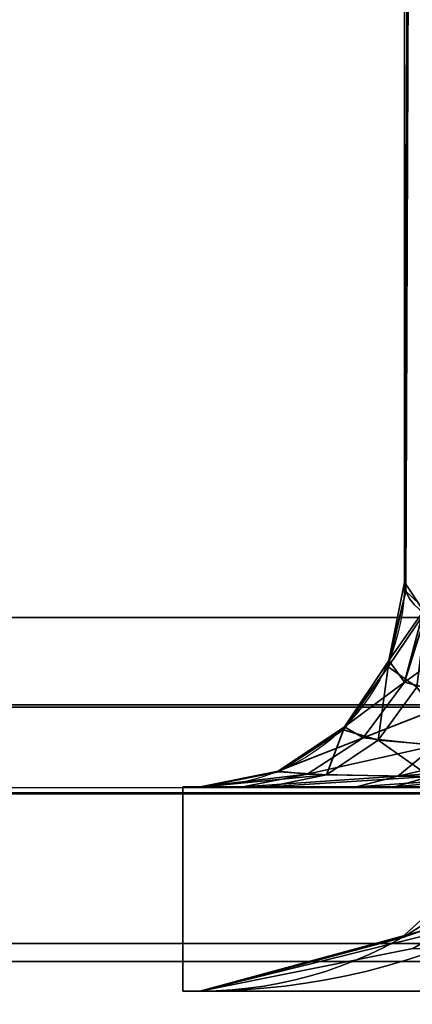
# Model space of a CAD drawing. Header units: millimetres. Extents: x -527 to 5177, y -116 to 161.
# Tile 653 of 1056: x 2547.04 to 2548.39, y -27.55 to -24.17. Entities that reach past the tile are written whole.
import ezdxf

# ---------------------------------------------------------------- set-up
doc = ezdxf.new("R2010")
doc.units = ezdxf.units.MM
doc.layers.add('151', color=7, linetype='Continuous', true_color=0xffffff)

# ---------------------------------------------------------------- blocks, each defined once
blk = doc.blocks.new('UG_SURFACE_214')
at = {"layer": '151', "color": 252, "linetype": 'Continuous', "lineweight": 35}
for points in [[(2520, -9.3, 2075.2499), (2520, -26.22, 2075.2499), (3480, -26.22, 2075.2499), (3480, -9.3, 2075.2499)], [(2521.5001, -9.3, 2073.75), (3478.4999, -9.3, 2073.75), (3478.4999, -26.22, 2073.75), (2521.5001, -26.22, 2073.75)], [(3480, -26.22, 2075.2499), (2520, -26.22, 2075.2499), (2520.0591, -26.8209, 2075.1908)], [(3479.9409, -26.8209, 2075.1908), (3480, -26.22, 2075.2499), (2520.0591, -26.8209, 2075.1908)], [(2521.5304, -26.5282, 2073.7197), (2521.5001, -26.22, 2073.75), (3478.4999, -26.22, 2073.75)], [(2521.5304, -26.5282, 2073.7197), (3478.4999, -26.22, 2073.75), (3478.4696, -26.5282, 2073.7197)], [(3478.4696, -26.5282, 2073.7197), (3478.3797, -26.8246, 2073.6296), (2521.6203, -26.8246, 2073.6296), (2521.5304, -26.5282, 2073.7197)], [(2520.0591, -26.8209, 2075.1908), (2520.2343, -27.3987, 2075.0155), (3479.7657, -27.3987, 2075.0155), (3479.9409, -26.8209, 2075.1908)], [(3478.0371, -27.3372, 2073.2872), (2521.9629, -27.3372, 2073.2872), (2521.6203, -26.8246, 2073.6296), (3478.3797, -26.8246, 2073.6296)], [(3477.5248, -27.6797, 2072.7746), (2522.4752, -27.6797, 2072.7746), (2521.9629, -27.3372, 2073.2872), (3478.0371, -27.3372, 2073.2872)], [(3479.7657, -27.3987, 2075.0155), (2520.2343, -27.3987, 2075.0155), (2520.9022, -28.3979, 2074.348), (3479.0978, -28.3979, 2074.348)]]:
    blk.add_3dface(points, dxfattribs=at)
blk = doc.blocks.new('UG_SURFACE_282')
at = {"layer": '151', "color": 252, "linetype": 'Continuous', "lineweight": 35}
for points in [[(2548.4173, -13.0015, 1158.7507), (2548.4142, -13.0066, 1158.7371), (2548.3589, -26.1, 1163.3767)], [(2548.3589, -26.1, 1163.3767), (2548.4242, -26.1977, 1163.7101), (2548.4173, -13.0015, 1158.7507)], [(2548.4142, -13.0066, 1158.7371), (2548.3589, -13.0999, 1158.489), (2548.3589, -26.1, 1163.3767)], [(2548.4142, -13.0066, 1011.2629), (2548.3644, -26.1308, 1006.5181), (2548.3589, -26.1, 1006.6233)], [(2548.3589, -26.1, 1006.6233), (2548.3589, -13.0999, 1011.511), (2548.4142, -13.0066, 1011.2629)], [(2548.4142, -13.0066, 1011.2629), (2548.4333, -26.1962, 1006.295), (2548.3644, -26.1308, 1006.5181)], [(2548.3589, -26.1, 1006.6233), (2548.3589, -26.1, 1163.3767), (2548.3589, -13.0999, 1158.489), (2548.3589, -13.0999, 1011.511)], [(2548.4242, -26.1977, 1163.7101), (2548.3589, -26.1, 1163.3767), (2548.3057, -26.3679, 1163.3767)], [(2548.3057, -26.3679, 1006.6233), (2548.3057, -26.3679, 1163.3767), (2548.3589, -26.1, 1163.3767), (2548.3589, -26.1, 1006.6233)], [(2548.3057, -26.3679, 1006.6233), (2548.3589, -26.1, 1006.6233), (2548.3644, -26.1308, 1006.5181)], [(2548.3031, -26.3891, 1006.5109), (2548.3644, -26.1308, 1006.5181), (2548.4333, -26.1962, 1006.295)], [(2548.3644, -26.1308, 1006.5181), (2548.3031, -26.3891, 1006.5109), (2548.3057, -26.3679, 1006.6233)], [(2548.4018, -26.4594, 1006.1147), (2548.3031, -26.3891, 1006.5109), (2548.4333, -26.1962, 1006.295)], [(2548.3057, -26.3679, 1163.3767), (2548.3594, -26.4423, 1163.7856), (2548.4242, -26.1977, 1163.7101)], [(2548.3594, -26.4423, 1163.7856), (2548.4324, -26.2098, 1163.7515), (2548.4242, -26.1977, 1163.7101)], [(2548.5902, -26.278, 1163.9841), (2548.4324, -26.2098, 1163.7515), (2548.3594, -26.4423, 1163.7856)], [(2548.3594, -26.4423, 1163.7856), (2548.5649, -26.497, 1164.1113), (2548.5902, -26.278, 1163.9841)], [(2548.3594, -26.4423, 1163.7856), (2548.3057, -26.3679, 1163.3767), (2548.1539, -26.595, 1163.3767)], [(2548.1539, -26.595, 1006.6233), (2548.1539, -26.595, 1163.3767), (2548.3057, -26.3679, 1163.3767), (2548.3057, -26.3679, 1006.6233)], [(2548.1539, -26.595, 1006.6233), (2548.3057, -26.3679, 1006.6233), (2548.3031, -26.3891, 1006.5109)], [(2548.2688, -26.6409, 1006.0325), (2548.1505, -26.6058, 1006.4929), (2548.3031, -26.3891, 1006.5109)], [(2548.3031, -26.3891, 1006.5109), (2548.1505, -26.6058, 1006.4929), (2548.1539, -26.595, 1006.6233)], [(2548.3031, -26.3891, 1006.5109), (2548.4018, -26.4594, 1006.1147), (2548.2688, -26.6409, 1006.0325)], [(2548.1539, -26.595, 1163.3767), (2548.2178, -26.6324, 1163.8515), (2548.3594, -26.4423, 1163.7856)], [(2548.5649, -26.497, 1164.1113), (2548.3594, -26.4423, 1163.7856), (2548.2178, -26.6324, 1163.8515)], [(2548.5537, -26.6643, 1005.695), (2548.2688, -26.6409, 1006.0325), (2548.4018, -26.4594, 1006.1147)], [(2548.2178, -26.6324, 1163.8515), (2548.4648, -26.6593, 1164.2305), (2548.5649, -26.497, 1164.1113)], [(2548.2178, -26.6324, 1163.8515), (2548.1539, -26.595, 1163.3767), (2547.9269, -26.7467, 1163.3767)], [(2547.9269, -26.7467, 1006.6233), (2547.9269, -26.7467, 1163.3767), (2548.1539, -26.595, 1163.3767), (2548.1539, -26.595, 1006.6233)], [(2547.9269, -26.7467, 1006.6233), (2548.1539, -26.595, 1006.6233), (2548.1505, -26.6058, 1006.4929)], [(2548.1505, -26.6058, 1006.4929), (2547.929, -26.7496, 1006.4666), (2547.9269, -26.7467, 1006.6233)], [(2548.0917, -26.759, 1005.9229), (2547.929, -26.7496, 1006.4666), (2548.1505, -26.6058, 1006.4929)], [(2548.1505, -26.6058, 1006.4929), (2548.2688, -26.6409, 1006.0325), (2548.0917, -26.759, 1005.9229)], [(2547.9269, -26.7467, 1163.3767), (2548.0254, -26.7568, 1163.9413), (2548.2178, -26.6324, 1163.8515)], [(2548.4648, -26.6593, 1164.2305), (2548.2178, -26.6324, 1163.8515), (2548.0254, -26.7568, 1163.9413)], [(2548.4459, -26.7652, 1005.531), (2548.0917, -26.759, 1005.9229), (2548.2688, -26.6409, 1006.0325)], [(2548.2688, -26.6409, 1006.0325), (2548.5537, -26.6643, 1005.695), (2548.4459, -26.7652, 1005.531)], [(2548.0254, -26.7568, 1163.9413), (2548.337, -26.7639, 1164.3829), (2548.4648, -26.6593, 1164.2305)], [(2548.7366, -26.6713, 1164.4089), (2548.4648, -26.6593, 1164.2305), (2548.337, -26.7639, 1164.3829)], [(2548.337, -26.7639, 1164.3829), (2548.6915, -26.7352, 1164.529), (2548.7366, -26.6713, 1164.4089)], [(2548.337, -26.7639, 1164.3829), (2548.6689, -26.767, 1164.5888), (2548.6915, -26.7352, 1164.529)], [(2548.0254, -26.7568, 1163.9413), (2547.9269, -26.7467, 1163.3767), (2547.6589, -26.8, 1163.3767)], [(2547.6589, -26.8, 1006.6233), (2547.6589, -26.8, 1163.3767), (2547.9269, -26.7467, 1163.3767), (2547.9269, -26.7467, 1006.6233)], [(2547.6589, -26.8, 1006.6233), (2547.9269, -26.7467, 1006.6233), (2547.929, -26.7496, 1006.4666)], [(2547.929, -26.7496, 1006.4666), (2547.6699, -26.8, 1006.436), (2547.6589, -26.8, 1006.6233)], [(2547.6589, -26.8, 1163.3767), (2547.8058, -26.8, 1164.0437), (2548.0254, -26.7568, 1163.9413)], [(2547.6699, -26.8, 1006.436), (2547.929, -26.7496, 1006.4666), (2548.0917, -26.759, 1005.9229)], [(2548.0917, -26.759, 1005.9229), (2547.8909, -26.8, 1005.7988), (2547.6699, -26.8, 1006.436)], [(2548.337, -26.7639, 1164.3829), (2548.0254, -26.7568, 1163.9413), (2547.8058, -26.8, 1164.0437)], [(2547.8058, -26.8, 1164.0437), (2548.1942, -26.8, 1164.5529), (2548.337, -26.7639, 1164.3829)], [(2547.8909, -26.8, 1005.7988), (2548.0917, -26.759, 1005.9229), (2548.4459, -26.7652, 1005.531)], [(2548.4459, -26.7652, 1005.531), (2548.3265, -26.8, 1005.3487), (2547.8909, -26.8, 1005.7988)], [(2548.6689, -26.767, 1164.5888), (2548.337, -26.7639, 1164.3829), (2548.1942, -26.8, 1164.5529)], [(2548.1942, -26.8, 1164.5529), (2548.5942, -26.8, 1164.7875), (2548.6689, -26.767, 1164.5888)], [(2548.3265, -26.8, 1005.3487), (2548.4459, -26.7652, 1005.531), (2548.6689, -26.767, 1005.4111)], [(2548.6689, -26.767, 1005.4111), (2548.5942, -26.8, 1005.2124), (2548.3265, -26.8, 1005.3487)], [(2547.6, -26.8, 980), (2547.6, -26.8, 1165), (2547.6589, -26.8, 1006.6233)], [(2547.6589, -26.8, 1006.6233), (2547.6699, -26.8, 1006.436), (2547.6, -26.8, 980)], [(2547.6699, -26.8, 1006.436), (2547.8909, -26.8, 1005.7988), (2547.6, -26.8, 980)], [(2547.6, -26.8, 1165), (2547.6589, -26.8, 1163.3767), (2547.6589, -26.8, 1006.6233)], [(2547.6, -26.8, 1165), (2549, -26.8, 1165), (2548.5942, -26.8, 1164.7875)], [(2547.6, -26.8, 980), (2548.3265, -26.8, 1005.3487), (2548.5942, -26.8, 1005.2124)], [(2547.6, -26.8, 1165), (2547.8058, -26.8, 1164.0437), (2547.6589, -26.8, 1163.3767)], [(2548.5942, -26.8, 1164.7875), (2548.1942, -26.8, 1164.5529), (2547.6, -26.8, 1165)], [(2547.6, -26.8, 980), (2547.8909, -26.8, 1005.7988), (2548.3265, -26.8, 1005.3487)], [(2548.1942, -26.8, 1164.5529), (2547.8058, -26.8, 1164.0437), (2547.6, -26.8, 1165)], [(2548.5942, -26.8, 1005.2124), (2568.0201, -26.8, 997.9088), (2568.0201, -26.8, 980), (2547.6, -26.8, 980)], [(2547.6, -27.5, 1165), (2547.6, -26.8, 1165), (2547.6, -26.8, 980), (2547.6, -27.5, 980)], [(2547.6, -27.5, 1165), (2549, -27.5, 1165), (2549, -26.8, 1165), (2547.6, -26.8, 1165)], [(2568.0201, -27.5, 980), (2547.6, -27.5, 980), (2547.6, -26.8, 980), (2568.0201, -26.8, 980)], [(2548.4152, -27.2951, 1163.8317), (2548.3496, -27.3178, 1163.7186), (2548.6257, -27.0649, 1163.4319)], [(2548.3496, -27.3178, 1006.2814), (2548.6257, -27.0649, 1163.4319), (2548.3496, -27.3178, 1163.7186)], [(2548.3496, -27.3178, 1006.2814), (2548.6257, -27.0649, 1006.5682), (2548.6257, -27.0649, 1163.4319)], [(2548.6257, -27.0649, 1006.5682), (2548.3496, -27.3178, 1006.2814), (2548.4152, -27.2951, 1006.1682)], [(2548.4152, -27.2951, 1163.8317), (2547.6589, -27.5, 1164.436), (2548.1853, -27.3611, 1163.8892)], [(2548.388, -27.3547, 1164.1217), (2547.6589, -27.5, 1164.436), (2548.4905, -27.2951, 1163.9408)], [(2547.6589, -27.5, 1164.436), (2548.4152, -27.2951, 1163.8317), (2548.4905, -27.2951, 1163.9408)], [(2548.4905, -27.2951, 1006.0592), (2547.6589, -27.5, 1005.5641), (2548.388, -27.3547, 1005.8782)], [(2548.1853, -27.3611, 1006.1108), (2547.6589, -27.5, 1005.5641), (2548.4152, -27.2951, 1006.1682)], [(2547.6589, -27.5, 1005.5641), (2548.4905, -27.2951, 1006.0592), (2548.4152, -27.2951, 1006.1682)], [(2548.1853, -27.3611, 1163.8892), (2548.3496, -27.3178, 1163.7186), (2548.4152, -27.2951, 1163.8317)], [(2548.4152, -27.2951, 1006.1682), (2548.3496, -27.3178, 1006.2814), (2548.1853, -27.3611, 1006.1108)], [(2548.3496, -27.3178, 1163.7186), (2548.1853, -27.3611, 1006.1108), (2548.3496, -27.3178, 1006.2814)], [(2548.3496, -27.3178, 1163.7186), (2548.1853, -27.3611, 1163.8892), (2548.1853, -27.3611, 1006.1108)], [(2568.0201, -27.5, 1172.0912), (2547.6589, -27.5, 1164.436), (2548.388, -27.3547, 1164.1217)], [(2548.388, -27.3547, 1005.8782), (2547.6589, -27.5, 1005.5641), (2568.0201, -27.5, 997.9088)], [(2548.1853, -27.3611, 1006.1108), (2548.1853, -27.3611, 1163.8892), (2547.6589, -27.5, 1164.436), (2547.6589, -27.5, 1005.5641)], [(2547.6, -27.5, 1165), (2547.6, -27.5, 980), (2547.6589, -27.5, 1005.5641), (2547.6589, -27.5, 1164.436)], [(2547.6, -27.5, 980), (2568.0201, -27.5, 980), (2568.0201, -27.5, 997.9088), (2547.6589, -27.5, 1005.5641)], [(2547.6589, -27.5, 1164.436), (2549, -27.5, 1165), (2547.6, -27.5, 1165)], [(2549, -27.5, 1165), (2547.6589, -27.5, 1164.436), (2568.0201, -27.5, 1172.0912)]]:
    blk.add_3dface(points, dxfattribs=at)
blk = doc.blocks.new('UG_SURFACE_285')
at = {"layer": '151', "color": 252, "linetype": 'Continuous', "lineweight": 35}
for points in [[(2548.4173, -13.0015, 1158.7507), (2548.4142, -13.0066, 1158.7371), (2548.3589, -26.1, 1163.3767)], [(2548.3589, -26.1, 1163.3767), (2548.4242, -26.1977, 1163.7101), (2548.4173, -13.0015, 1158.7507)], [(2548.4142, -13.0066, 1158.7371), (2548.3589, -13.0999, 1158.489), (2548.3589, -26.1, 1163.3767)], [(2548.4142, -13.0066, 1011.2629), (2548.3644, -26.1308, 1006.5181), (2548.3589, -26.1, 1006.6233)], [(2548.3589, -26.1, 1006.6233), (2548.3589, -13.0999, 1011.511), (2548.4142, -13.0066, 1011.2629)], [(2548.4142, -13.0066, 1011.2629), (2548.4333, -26.1962, 1006.295), (2548.3644, -26.1308, 1006.5181)], [(2548.3589, -26.1, 1006.6233), (2548.3589, -26.1, 1163.3767), (2548.3589, -13.0999, 1158.489), (2548.3589, -13.0999, 1011.511)], [(2548.4242, -26.1977, 1163.7101), (2548.3589, -26.1, 1163.3767), (2548.3057, -26.3679, 1163.3767)], [(2548.3057, -26.3679, 1006.6233), (2548.3057, -26.3679, 1163.3767), (2548.3589, -26.1, 1163.3767), (2548.3589, -26.1, 1006.6233)], [(2548.3057, -26.3679, 1006.6233), (2548.3589, -26.1, 1006.6233), (2548.3644, -26.1308, 1006.5181)], [(2548.3031, -26.3891, 1006.5109), (2548.3644, -26.1308, 1006.5181), (2548.4333, -26.1962, 1006.295)], [(2548.3644, -26.1308, 1006.5181), (2548.3031, -26.3891, 1006.5109), (2548.3057, -26.3679, 1006.6233)], [(2548.4018, -26.4594, 1006.1147), (2548.3031, -26.3891, 1006.5109), (2548.4333, -26.1962, 1006.295)], [(2548.3057, -26.3679, 1163.3767), (2548.3594, -26.4423, 1163.7856), (2548.4242, -26.1977, 1163.7101)], [(2548.3594, -26.4423, 1163.7856), (2548.4324, -26.2098, 1163.7515), (2548.4242, -26.1977, 1163.7101)], [(2548.5902, -26.278, 1163.9841), (2548.4324, -26.2098, 1163.7515), (2548.3594, -26.4423, 1163.7856)], [(2548.3594, -26.4423, 1163.7856), (2548.5649, -26.497, 1164.1113), (2548.5902, -26.278, 1163.9841)], [(2548.3594, -26.4423, 1163.7856), (2548.3057, -26.3679, 1163.3767), (2548.1539, -26.595, 1163.3767)], [(2548.1539, -26.595, 1006.6233), (2548.1539, -26.595, 1163.3767), (2548.3057, -26.3679, 1163.3767), (2548.3057, -26.3679, 1006.6233)], [(2548.1539, -26.595, 1006.6233), (2548.3057, -26.3679, 1006.6233), (2548.3031, -26.3891, 1006.5109)], [(2548.2688, -26.6409, 1006.0325), (2548.1505, -26.6058, 1006.4929), (2548.3031, -26.3891, 1006.5109)], [(2548.3031, -26.3891, 1006.5109), (2548.1505, -26.6058, 1006.4929), (2548.1539, -26.595, 1006.6233)], [(2548.3031, -26.3891, 1006.5109), (2548.4018, -26.4594, 1006.1147), (2548.2688, -26.6409, 1006.0325)], [(2548.1539, -26.595, 1163.3767), (2548.2178, -26.6324, 1163.8515), (2548.3594, -26.4423, 1163.7856)], [(2548.5649, -26.497, 1164.1113), (2548.3594, -26.4423, 1163.7856), (2548.2178, -26.6324, 1163.8515)], [(2548.5537, -26.6643, 1005.695), (2548.2688, -26.6409, 1006.0325), (2548.4018, -26.4594, 1006.1147)], [(2548.2178, -26.6324, 1163.8515), (2548.4648, -26.6593, 1164.2305), (2548.5649, -26.497, 1164.1113)], [(2548.2178, -26.6324, 1163.8515), (2548.1539, -26.595, 1163.3767), (2547.9269, -26.7467, 1163.3767)], [(2547.9269, -26.7467, 1006.6233), (2547.9269, -26.7467, 1163.3767), (2548.1539, -26.595, 1163.3767), (2548.1539, -26.595, 1006.6233)], [(2547.9269, -26.7467, 1006.6233), (2548.1539, -26.595, 1006.6233), (2548.1505, -26.6058, 1006.4929)], [(2548.1505, -26.6058, 1006.4929), (2547.929, -26.7496, 1006.4666), (2547.9269, -26.7467, 1006.6233)], [(2548.0917, -26.759, 1005.9229), (2547.929, -26.7496, 1006.4666), (2548.1505, -26.6058, 1006.4929)], [(2548.1505, -26.6058, 1006.4929), (2548.2688, -26.6409, 1006.0325), (2548.0917, -26.759, 1005.9229)], [(2547.9269, -26.7467, 1163.3767), (2548.0254, -26.7568, 1163.9413), (2548.2178, -26.6324, 1163.8515)], [(2548.4648, -26.6593, 1164.2305), (2548.2178, -26.6324, 1163.8515), (2548.0254, -26.7568, 1163.9413)], [(2548.4459, -26.7652, 1005.531), (2548.0917, -26.759, 1005.9229), (2548.2688, -26.6409, 1006.0325)], [(2548.2688, -26.6409, 1006.0325), (2548.5537, -26.6643, 1005.695), (2548.4459, -26.7652, 1005.531)], [(2548.0254, -26.7568, 1163.9413), (2548.337, -26.7639, 1164.3829), (2548.4648, -26.6593, 1164.2305)], [(2548.7366, -26.6713, 1164.4089), (2548.4648, -26.6593, 1164.2305), (2548.337, -26.7639, 1164.3829)], [(2548.337, -26.7639, 1164.3829), (2548.6915, -26.7352, 1164.529), (2548.7366, -26.6713, 1164.4089)], [(2548.337, -26.7639, 1164.3829), (2548.6689, -26.767, 1164.5888), (2548.6915, -26.7352, 1164.529)], [(2548.0254, -26.7568, 1163.9413), (2547.9269, -26.7467, 1163.3767), (2547.6589, -26.8, 1163.3767)], [(2547.6589, -26.8, 1006.6233), (2547.6589, -26.8, 1163.3767), (2547.9269, -26.7467, 1163.3767), (2547.9269, -26.7467, 1006.6233)], [(2547.6589, -26.8, 1006.6233), (2547.9269, -26.7467, 1006.6233), (2547.929, -26.7496, 1006.4666)], [(2547.929, -26.7496, 1006.4666), (2547.6699, -26.8, 1006.436), (2547.6589, -26.8, 1006.6233)], [(2547.6589, -26.8, 1163.3767), (2547.8058, -26.8, 1164.0437), (2548.0254, -26.7568, 1163.9413)], [(2547.6699, -26.8, 1006.436), (2547.929, -26.7496, 1006.4666), (2548.0917, -26.759, 1005.9229)], [(2548.0917, -26.759, 1005.9229), (2547.8909, -26.8, 1005.7988), (2547.6699, -26.8, 1006.436)], [(2548.337, -26.7639, 1164.3829), (2548.0254, -26.7568, 1163.9413), (2547.8058, -26.8, 1164.0437)], [(2547.8058, -26.8, 1164.0437), (2548.1942, -26.8, 1164.5529), (2548.337, -26.7639, 1164.3829)], [(2547.8909, -26.8, 1005.7988), (2548.0917, -26.759, 1005.9229), (2548.4459, -26.7652, 1005.531)], [(2548.4459, -26.7652, 1005.531), (2548.3265, -26.8, 1005.3487), (2547.8909, -26.8, 1005.7988)], [(2548.6689, -26.767, 1164.5888), (2548.337, -26.7639, 1164.3829), (2548.1942, -26.8, 1164.5529)], [(2548.1942, -26.8, 1164.5529), (2548.5942, -26.8, 1164.7875), (2548.6689, -26.767, 1164.5888)], [(2548.3265, -26.8, 1005.3487), (2548.4459, -26.7652, 1005.531), (2548.6689, -26.767, 1005.4111)], [(2548.6689, -26.767, 1005.4111), (2548.5942, -26.8, 1005.2124), (2548.3265, -26.8, 1005.3487)], [(2547.6, -26.8, 980), (2547.6, -26.8, 1165), (2547.6589, -26.8, 1006.6233)], [(2547.6589, -26.8, 1006.6233), (2547.6699, -26.8, 1006.436), (2547.6, -26.8, 980)], [(2547.6699, -26.8, 1006.436), (2547.8909, -26.8, 1005.7988), (2547.6, -26.8, 980)], [(2547.6, -26.8, 1165), (2547.6589, -26.8, 1163.3767), (2547.6589, -26.8, 1006.6233)], [(2547.6, -26.8, 1165), (2549, -26.8, 1165), (2548.5942, -26.8, 1164.7875)], [(2547.6, -26.8, 980), (2548.3265, -26.8, 1005.3487), (2548.5942, -26.8, 1005.2124)], [(2547.6, -26.8, 1165), (2547.8058, -26.8, 1164.0437), (2547.6589, -26.8, 1163.3767)], [(2548.5942, -26.8, 1164.7875), (2548.1942, -26.8, 1164.5529), (2547.6, -26.8, 1165)], [(2547.6, -26.8, 980), (2547.8909, -26.8, 1005.7988), (2548.3265, -26.8, 1005.3487)], [(2548.1942, -26.8, 1164.5529), (2547.8058, -26.8, 1164.0437), (2547.6, -26.8, 1165)], [(2548.5942, -26.8, 1005.2124), (2568.0201, -26.8, 997.9088), (2568.0201, -26.8, 980), (2547.6, -26.8, 980)], [(2547.6, -27.5, 1165), (2547.6, -26.8, 1165), (2547.6, -26.8, 980), (2547.6, -27.5, 980)], [(2547.6, -27.5, 1165), (2549, -27.5, 1165), (2549, -26.8, 1165), (2547.6, -26.8, 1165)], [(2568.0201, -27.5, 980), (2547.6, -27.5, 980), (2547.6, -26.8, 980), (2568.0201, -26.8, 980)], [(2548.4152, -27.2951, 1163.8317), (2548.3496, -27.3178, 1163.7186), (2548.6257, -27.0649, 1163.4319)], [(2548.3496, -27.3178, 1006.2814), (2548.6257, -27.0649, 1163.4319), (2548.3496, -27.3178, 1163.7186)], [(2548.3496, -27.3178, 1006.2814), (2548.6257, -27.0649, 1006.5682), (2548.6257, -27.0649, 1163.4319)], [(2548.6257, -27.0649, 1006.5682), (2548.3496, -27.3178, 1006.2814), (2548.4152, -27.2951, 1006.1682)], [(2548.4152, -27.2951, 1163.8317), (2547.6589, -27.5, 1164.436), (2548.1853, -27.3611, 1163.8892)], [(2548.388, -27.3547, 1164.1217), (2547.6589, -27.5, 1164.436), (2548.4905, -27.2951, 1163.9408)], [(2547.6589, -27.5, 1164.436), (2548.4152, -27.2951, 1163.8317), (2548.4905, -27.2951, 1163.9408)], [(2548.4905, -27.2951, 1006.0592), (2547.6589, -27.5, 1005.5641), (2548.388, -27.3547, 1005.8782)], [(2548.1853, -27.3611, 1006.1108), (2547.6589, -27.5, 1005.5641), (2548.4152, -27.2951, 1006.1682)], [(2547.6589, -27.5, 1005.5641), (2548.4905, -27.2951, 1006.0592), (2548.4152, -27.2951, 1006.1682)], [(2548.1853, -27.3611, 1163.8892), (2548.3496, -27.3178, 1163.7186), (2548.4152, -27.2951, 1163.8317)], [(2548.4152, -27.2951, 1006.1682), (2548.3496, -27.3178, 1006.2814), (2548.1853, -27.3611, 1006.1108)], [(2548.3496, -27.3178, 1163.7186), (2548.1853, -27.3611, 1006.1108), (2548.3496, -27.3178, 1006.2814)], [(2548.3496, -27.3178, 1163.7186), (2548.1853, -27.3611, 1163.8892), (2548.1853, -27.3611, 1006.1108)], [(2568.0201, -27.5, 1172.0912), (2547.6589, -27.5, 1164.436), (2548.388, -27.3547, 1164.1217)], [(2548.388, -27.3547, 1005.8782), (2547.6589, -27.5, 1005.5641), (2568.0201, -27.5, 997.9088)], [(2548.1853, -27.3611, 1006.1108), (2548.1853, -27.3611, 1163.8892), (2547.6589, -27.5, 1164.436), (2547.6589, -27.5, 1005.5641)], [(2547.6, -27.5, 1165), (2547.6, -27.5, 980), (2547.6589, -27.5, 1005.5641), (2547.6589, -27.5, 1164.436)], [(2547.6, -27.5, 980), (2568.0201, -27.5, 980), (2568.0201, -27.5, 997.9088), (2547.6589, -27.5, 1005.5641)], [(2547.6589, -27.5, 1164.436), (2549, -27.5, 1165), (2547.6, -27.5, 1165)], [(2549, -27.5, 1165), (2547.6589, -27.5, 1164.436), (2568.0201, -27.5, 1172.0912)]]:
    blk.add_3dface(points, dxfattribs=at)

msp = doc.modelspace()

# ---------------------------------------------------------------- linework, layer by layer
at = {"layer": '151', "color": 251, "linetype": 'Continuous', "lineweight": -3, "true_color": 0x636466}
for p, q in [((2548.359, -13.0999, 1158.489), (2548.359, -26.1, 1163.3767)), ((2548.359, -13.0999, 1011.511), (2548.359, -26.1, 1006.6233)), ((2548.359, -13.0999, 1011.511), (2548.359, -26.1, 1006.6233)), ((2548.359, -13.0999, 1158.489), (2548.359, -26.1, 1163.3767)), ((2548.359, -26.1, 1006.6233), (2548.359, -26.1, 1163.3767)), ((2548.359, -26.1, 1006.6233), (2548.359, -26.1, 1163.3767)), ((3480, -26.22, 2075.25), (2520, -26.22, 2075.25)), ((3478.5, -26.22, 2073.75), (2521.5, -26.22, 2073.75)), ((2547.6, -26.8, 980), (2568.0201, -26.8, 980)), ((2547.6, -26.8, 1165), (2549, -26.8, 1165)), ((2547.6, -26.8, 1165), (2547.6, -26.8, 980)), ((2547.6, -27.5, 1165), (2547.6, -26.8, 1165)), ((2547.6, -27.5, 980), (2547.6, -26.8, 980)), ((2547.6, -26.8, 1165), (2547.6, -26.8, 980)), ((2547.6, -26.8, 1165), (2549, -26.8, 1165)), ((2547.6, -27.5, 1165), (2547.6, -26.8, 1165)), ((2547.6, -26.8, 980), (2568.0201, -26.8, 980)), ((2547.6, -27.5, 980), (2547.6, -26.8, 980)), ((2547.659, -26.8, 1163.3767), (2547.659, -26.8, 1006.6233)), ((2547.659, -26.8, 1163.3767), (2547.659, -26.8, 1006.6233)), ((2549, -27.5, 1165), (2547.6, -27.5, 1165)), ((2547.6, -27.5, 980), (2568.0201, -27.5, 980)), ((2547.6, -27.5, 1165), (2547.6, -27.5, 980)), ((2547.6, -27.5, 1165), (2547.6, -27.5, 980)), ((2547.6, -27.5, 980), (2568.0201, -27.5, 980)), ((2549, -27.5, 1165), (2547.6, -27.5, 1165)), ((2547.659, -27.5, 1164.4359), (2568.0201, -27.5, 1172.0912)), ((2568.0201, -27.5, 997.9088), (2547.659, -27.5, 1005.5641)), ((2547.659, -27.5, 1005.5641), (2547.659, -27.5, 1164.4359)), ((2547.659, -27.5, 1005.5641), (2547.659, -27.5, 1164.4359)), ((2568.0201, -27.5, 997.9088), (2547.659, -27.5, 1005.5641)), ((2547.659, -27.5, 1164.4359), (2568.0201, -27.5, 1172.0912))]:
    msp.add_line(p, q, dxfattribs=at)
at = {"layer": '151', "color": 251, "linetype": 'Continuous', "lineweight": -3, "true_color": 0x636466, "extrusion": (0, 0, -1)}
for centre in [(-2547.659, -26.1, -1006.6233), (-2547.659, -26.1, -1163.3767), (-2547.659, -26.1, -1006.6233), (-2547.659, -26.1, -1163.3767)]:
    msp.add_arc(centre, 0.7, 180, 270, dxfattribs=at)
at = {"layer": '151', "color": 251, "linetype": 'Continuous', "lineweight": -3, "true_color": 0x636466, "extrusion": (7.45724e-16, 0.959627, -0.281275)}
msp.add_ellipse((2549.059, -26.1, 1006.6233), major_axis=(0, -0.2463, -0.8405), ratio=0.799251, start_param=0.338388, end_param=1.570796, dxfattribs=at)
msp.add_ellipse((2549.059, -26.1, 1006.6233), major_axis=(0, -0.2463, -0.8405), ratio=0.799251, start_param=0.338388, end_param=1.570796, dxfattribs=at)
at = {"layer": '151', "color": 251, "linetype": 'Continuous', "lineweight": -3, "true_color": 0x636466, "extrusion": (9.1544e-16, 0.959627, 0.281275)}
msp.add_ellipse((2549.059, -26.1, 1163.3767), major_axis=(0, -0.2463, 0.8405), ratio=0.799251, start_param=4.712389, end_param=5.944798, dxfattribs=at)
msp.add_ellipse((2549.059, -26.1, 1163.3767), major_axis=(0, -0.2463, 0.8405), ratio=0.799251, start_param=4.712389, end_param=5.944798, dxfattribs=at)
at = {"layer": '151', "color": 251, "linetype": 'Continuous', "lineweight": -3, "true_color": 0x636466, "extrusion": (-0.72035, 0, 0.69361)}
msp.add_ellipse((2547.659, -26.1, 1005.5641), major_axis=(1.4, 0, 1.454), ratio=0.69361, start_param=4.712389, end_param=5.944798, dxfattribs=at)
msp.add_ellipse((2547.659, -26.1, 1005.5641), major_axis=(1.4, 0, 1.454), ratio=0.69361, start_param=4.712389, end_param=5.944798, dxfattribs=at)
at = {"layer": '151', "color": 251, "linetype": 'Continuous', "lineweight": -3, "true_color": 0x636466, "extrusion": (-0.72035, 0, -0.69361)}
msp.add_ellipse((2547.659, -26.1, 1164.4359), major_axis=(1.4, 0, -1.454), ratio=0.69361, start_param=0.338388, end_param=1.570796, dxfattribs=at)
msp.add_ellipse((2547.659, -26.1, 1164.4359), major_axis=(1.4, 0, -1.454), ratio=0.69361, start_param=0.338388, end_param=1.570796, dxfattribs=at)
at = {"layer": '151', "color": 251, "linetype": 'Continuous', "lineweight": -3, "true_color": 0x636466, "extrusion": (0.395731, 0, -0.918367)}
msp.add_ellipse((2547.659, -26.1, 1005.5641), major_axis=(1.8537, 0, 0.7988), ratio=0.69361, start_param=0.338388, end_param=1.570796, dxfattribs=at)
msp.add_ellipse((2547.659, -26.1, 1005.5641), major_axis=(1.8537, 0, 0.7988), ratio=0.69361, start_param=0.338388, end_param=1.570796, dxfattribs=at)
at = {"layer": '151', "color": 251, "linetype": 'Continuous', "lineweight": -3, "true_color": 0x636466, "extrusion": (0.395731, 0, 0.918367)}
msp.add_ellipse((2547.659, -26.1, 1164.4359), major_axis=(1.8537, 0, -0.7988), ratio=0.69361, start_param=4.712389, end_param=5.944798, dxfattribs=at)
msp.add_ellipse((2547.659, -26.1, 1164.4359), major_axis=(1.8537, 0, -0.7988), ratio=0.69361, start_param=4.712389, end_param=5.944798, dxfattribs=at)
at = {"layer": '151', "color": 251, "linetype": 'Continuous', "lineweight": -3, "true_color": 0x636466, "extrusion": (0, -1, 6.93889e-16)}
msp.add_ellipse((2549.059, -26.8, 1163.3767), major_axis=(0, 0, 1.4957), ratio=0.936029, start_param=0.338388, end_param=1.570796, dxfattribs=at)
msp.add_ellipse((2549.059, -26.8, 1163.3767), major_axis=(0, 0, 1.4957), ratio=0.936029, start_param=0.338388, end_param=1.570796, dxfattribs=at)
at = {"layer": '151', "color": 251, "linetype": 'Continuous', "lineweight": -3, "true_color": 0x636466, "extrusion": (0, -1, 2.47818e-16)}
msp.add_ellipse((2549.059, -26.8, 1006.6233), major_axis=(0, 0, -1.4957), ratio=0.936029, start_param=4.712389, end_param=5.944798, dxfattribs=at)
msp.add_ellipse((2549.059, -26.8, 1006.6233), major_axis=(0, 0, -1.4957), ratio=0.936029, start_param=4.712389, end_param=5.944798, dxfattribs=at)

# ---------------------------------------------------------------- block references
at = {"layer": '151', "color": 251, "linetype": 'Continuous', "lineweight": -3, "true_color": 0x636466}
for name in ['UG_SURFACE_214', 'UG_SURFACE_282', 'UG_SURFACE_285']:
    msp.add_blockref(name, (0, 0), dxfattribs=at)

doc.saveas('drawing.dxf')
